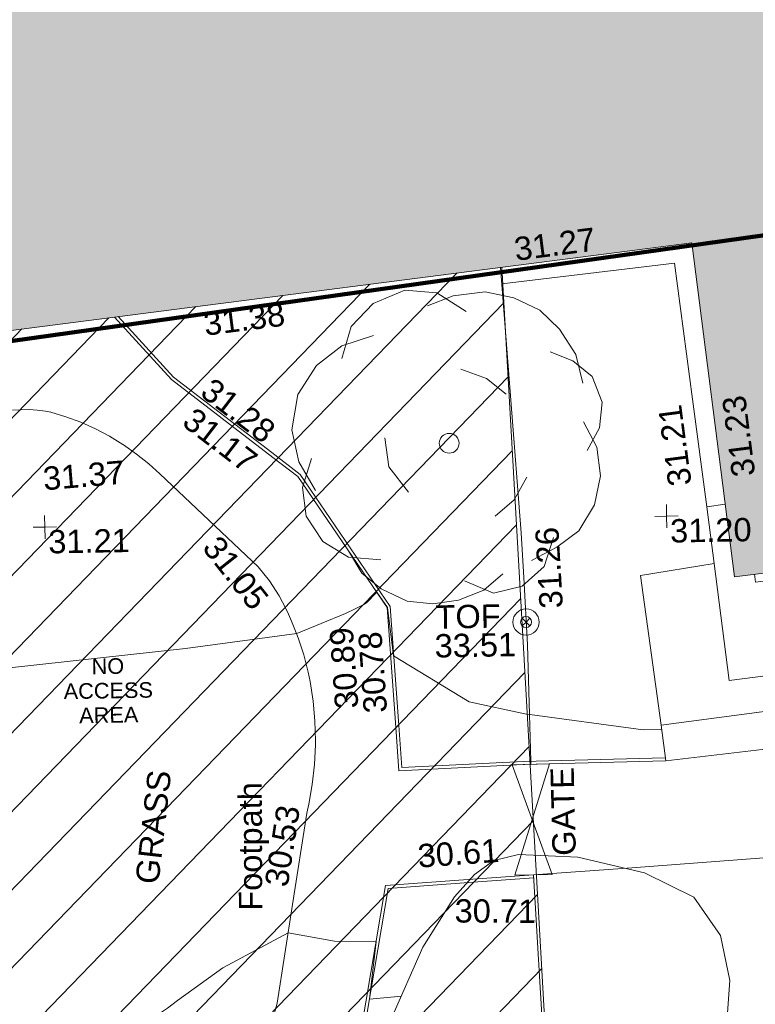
# Model space of a CAD drawing. Header units: millimetres. Extents: x -287732 to 520720, y -88450 to 287754.
# Tile 327 of 383: x 245598 to 257428, y 111216 to 127044. Entities that reach past the tile are written whole.
import ezdxf

# ---------------------------------------------------------------- set-up
doc = ezdxf.new("R2010")
doc.units = ezdxf.units.MM
doc.linetypes.add('IMPORT-HIDDEN2 _3_', pattern=[4762.5, 3175, -1587.5])
doc.linetypes.add('IMPORT-UG_ELEC_STREET LIGHTING_QLB2 _2_', pattern=[2700, 1500, -300.0000000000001, 0, -250, 150, -300.0000000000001, 0, -200])
for name, color, linetype, lineweight, true_color in [('00__TOPO__TOP_OF_FENCE_SYMBOL', 7, 'Continuous', 9, 0x666666), ('00_TOPO_TREE', 7, 'Continuous', 9, 0x666666), ('00_UAV_BUILDING_OUTLINE', 5, 'Continuous', 9, 0x0000ff), ('00_UAV_CONCRETE', 9, 'Continuous', 9, 0x808080), ('00_UAV_FENCE', 7, 'Continuous', 9, 0x264c2f), ('00_UAV_FOOTPATH', 7, 'Continuous', 9, 0xa50000), ('00_UAV_GATE', 7, 'Continuous', 9, 0xa50000), ('00_UAV_KERB_BOTTOM', 1, 'Continuous', 9, 0xff0000), ('00_UAV_KERB_TOP', 7, 'Continuous', 9, 0xa500a5), ('00_UAV_LEVEL_SPOT', 7, 'Continuous', 9, 0x666666), ('00_UAV_STEPS', 7, 'Continuous', 9, 0x666666), ('00_UAV_TOP_OF_FENCE', 6, 'Continuous', 9, 0xff00ff), ('00_UAV_TREE_LINE', 7, 'Continuous', 9, 0x52a552), ('01_DTM_CONTOUR_MNR', 7, 'Continuous', 9, 0xa5a552), ('12333-PUM-2D-U-0001-C01 - Rev2_REVIT IMPORT_dwg', 7, 'Continuous', 9, 0x767676), ('A_RHA_Line', 7, 'Continuous', 9, 0x00a600), ('PUM-CHAMBER EXTENTS', 6, 'IMPORT-HIDDEN2 _3_', 9, 0xff00ff), ('PUM-UNABLE TO SURVEY', 190, 'Continuous', 9, 0x7f00ff)]:
    doc.layers.add(name, color=color, linetype=linetype, lineweight=lineweight, true_color=true_color)
doc.layers.add('00_UAV_SURVEY_TEXT', color=7, linetype='Continuous', lineweight=9)
doc.layers.add('A_RHA_Detail', color=7, linetype='Continuous', lineweight=9)
doc.styles.add('Arial_1', font='arial.ttf', dxfattribs={"height": 250})
doc.styles.add('Swis721 Lt BT_2', font='swissl.ttf', dxfattribs={"height": 375})

# ---------------------------------------------------------------- blocks, each defined once
blk = doc.blocks.new('12333-PUM-2D-U-0001-C01 - Rev2_REVIT IMPORT_dwg_CONIFEROUS_TREE-2077251-Site Location Plan Proposed')
at = {"layer": '00_TOPO_TREE', "color": 254, "true_color": 0xcccccc, "flags": 128}
for points in [[(-1889.403682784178, 1545.875740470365), (-1717.639711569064, 2118.422311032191), (-1316.857112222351, 2519.204910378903), (-744.3105416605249, 2748.223538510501), (-171.763971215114, 2690.968881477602), (343.5279423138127, 2347.440939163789)], [(-343.5279423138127, 2461.950253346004), (114.5093140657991, 2633.714224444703), (687.0558846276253, 2690.968881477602), (1202.347798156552, 2576.459567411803), (1660.385054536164, 2347.440939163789), (2003.912996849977, 2003.912996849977), (2290.18628213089, 1545.875740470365), (2404.695596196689, 1030.583826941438)], [(-2404.695596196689, -801.5651986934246), (-2690.968881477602, -286.2732852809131), (-2805.478195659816, 286.2732852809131), (-2690.968881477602, 916.0745128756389), (-2347.440939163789, 1431.36642628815), (-1889.403682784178, 1774.894368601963), (-1316.857112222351, 1946.658339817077)], [(1832.149025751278, 1603.130397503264), (2232.93162509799, 1431.36642628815), (2576.459567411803, 1145.093141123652), (2748.223538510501, 687.0558846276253), (2690.968881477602, 229.0186282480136), (2461.950253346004, -171.763971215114)], [(229.0186282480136, 1316.857112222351), (687.0558846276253, 1145.093141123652), (1030.583826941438, 858.8198558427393)], [(2404.695596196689, 343.5279423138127), (2633.714224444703, -114.5093140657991), (2690.968881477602, -629.8012275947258), (2576.459567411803, -1145.093141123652), (2290.18628213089, -1603.130397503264), (1889.403682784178, -1889.403682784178), (1431.36642628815, -2118.422311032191)], [(-744.3105416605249, -858.8198558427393), (-1087.838483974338, -400.7825993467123), (-1145.093141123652, 114.5093140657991)], [(-1259.602455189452, -2061.167653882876), (-1832.149025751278, -2003.912996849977), (-2290.18628213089, -1717.639711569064), (-2576.459567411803, -1259.602455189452), (-2633.714224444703, -744.3105416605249), (-2461.950253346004, -229.0186282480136)], [(1374.111769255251, -629.8012275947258), (1145.093141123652, -1030.583826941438), (801.5651986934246, -1316.857112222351)], [(1832.149025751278, -1717.639711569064), (1660.385054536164, -2232.93162509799), (1259.602455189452, -2576.459567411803), (744.3105416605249, -2690.968881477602), (229.0186282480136, -2461.950253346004)], [(916.0745128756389, -2347.440939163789), (572.5465705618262, -2633.714224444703), (114.5093140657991, -2805.478195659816), (-343.5279423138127, -2862.732852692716), (-801.5651986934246, -2805.478195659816), (-1259.602455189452, -2576.459567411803), (-1603.130397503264, -2290.18628213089), (-1832.149025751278, -1889.403682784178)]]:
    blk.add_lwpolyline(points, dxfattribs=at)
at = {"layer": '00_TOPO_TREE', "color": 254, "true_color": 0xcccccc}
blk.add_circle((0, 0), 176.6246020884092, dxfattribs=at)
blk = doc.blocks.new('12333-PUM-2D-U-0001-C01 - Rev2_REVIT IMPORT_dwg__U95-2077625-Site Location Plan Proposed')
at = {"layer": '00_UAV_GATE', "color": 9, "true_color": 0xe1aaaa, "flags": 128}
blk.add_lwpolyline([(-299.995174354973, -1.701576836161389), (299.995174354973, 1.701576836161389), (-289.9155040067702, -1778.789980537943), (310.0748447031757, -1775.386826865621)], close=True, dxfattribs=at)
blk = doc.blocks.new('12333-PUM-2D-U-0001-C01 - Rev2_REVIT IMPORT_dwg_MSL_Node_LineworkTOF-2077248-Site Location Plan Proposed')
at = {"layer": '00__TOPO__TOP_OF_FENCE_SYMBOL', "color": 254, "true_color": 0xcccccc, "flags": 128}
for points in [[(165.3591892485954, 165.3591892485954), (0, 0), (-165.3591892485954, 165.3591892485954)], [(165.3591892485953, -165.3591892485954), (0, 0), (-165.3591892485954, -165.3591892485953)]]:
    blk.add_lwpolyline(points, dxfattribs=at)
at = {"layer": '00__TOPO__TOP_OF_FENCE_SYMBOL', "color": 254, "true_color": 0xcccccc}
for radius in [562.5594001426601, 233.853208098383]:
    blk.add_circle((0, 0), radius, dxfattribs=at)
blk = doc.blocks.new('12333-PUM-2D-U-0001-C01 - Rev2_REVIT IMPORT_dwg_UAV-2077255-Site Location Plan Proposed')
at = {"layer": '00_UAV_LEVEL_SPOT', "color": 254, "true_color": 0xcccccc, "flags": 128}
for points in [[(500.0000000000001, 0), (0, 0), (0, 500.0000000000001)], [(0, -500.0000000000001), (0, 0), (-500.0000000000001, 0)]]:
    blk.add_lwpolyline(points, dxfattribs=at)
blk = doc.blocks.new('12333-PUM-2D-U-0001-C01 - Rev2_REVIT IMPORT_dwg_MGS62954_T2_Galway_ITM_3d_Rev1-2077680-Site Location Plan Proposed')
at = {"layer": '00_UAV_CONCRETE', "color": 254, "true_color": 0xcccccc, "flags": 128}
for points in [[(534157415.8479604, 725673783.1663659), (534160200.083, 725674062.051), (534160449.3037915, 725671874.8791027), (534160646.867054, 725670141.055797)], [(534159853.8670542, 725666641.0557969), (534159561.8670541, 725669052.0557969), (534160748.9270196, 725669227.4071605)]]:
    blk.add_lwpolyline(points, dxfattribs=at)
at = {"layer": '00_UAV_FENCE', "color": 254, "true_color": 0xcccccc, "flags": 128}
for points in [[(534157400.1429614, 725674043.4536282), (534157657.8670541, 725669772.055797), (534157686.2632939, 725669052.1511264), (534157728.8670541, 725667972.055797), (534157750.5534965, 725666100.0306814), (534157749.7814379, 725666050.0231308)], [(534157759.8611084, 725664272.934727), (534157837.3240142, 725662459.3871171), (534157946.5164652, 725659921.2768465), (534157973.6329665, 725659290.9707307), (534158085.0357877, 725656701.4817863), (534158188.5100127, 725654296.2881024), (534158215.0078257, 725653680.363001), (534158346.0710186, 725650633.8810055), (534158403.3944736, 725649301.4331304), (534158511.8670542, 725646780.0557969), (534156052.1760992, 725646494.657027), (534155345.8793491, 725646412.7051773), (534152416.8793491, 725646067.7051773), (534151088.0616478, 725645914.1764388), (534149906.8793491, 725645777.7051772), (534148069.879349, 725645636.7051773)]]:
    blk.add_lwpolyline(points, dxfattribs=at)
at = {"layer": '00_UAV_FOOTPATH', "color": 254, "true_color": 0xcccccc, "flags": 128}
for points in [[(534157759.8611084, 725664272.934727), (534159343.8670542, 725664360.055797), (534161467.8670542, 725664483.055797)], [(534153520.2709538, 725662012.3232857), (534153603.083, 725662282.051), (534153877.4091105, 725663862.9553657), (534154131.2533006, 725665325.8251891), (534154166.8172636, 725665473.0404694), (534154227.549656, 725665787.5271033), (534154268.4154278, 725666105.2065883), (534154289.2533003, 725666424.8251883), (534154290.9632901, 725666486.7331073), (534154287.8004212, 725666807.014644), (534154264.5331496, 725667126.46558), (534154221.2533002, 725667443.8251883), (534154193.1049187, 725667594.917931), (534154126.8309794, 725667874.9631994), (534154043.1036289, 725668150.2944875), (534153942.2533002, 725668419.8251883), (534153877.2931058, 725668570.3731575), (534153801.7963645, 725668724.0380265), (534153750.3930087, 725668828.6636002), (534153599.0705506, 725669072.2059903), (534153417.0830001, 725669300.051), (534151866.083, 725670820.0510001), (534151691.6785014, 725670984.0520015), (534151495.3146588, 725671147.3775374), (534151289.0830001, 725671298.0510002), (534151279.19115, 725671304.7905777), (534151063.501915, 725671441.5829141), (534150839.6490316, 725671564.5620832), (534150608.5159451, 725671673.242742), (534150371.0148316, 725671767.1959776), (534150128.0830001, 725671846.051), (534150045.6846762, 725671861.9682667), (534150043.0132879, 725671862.484311), (534149911.8474941, 725671880.8156935), (534149779.7894892, 725671890.8749349), (534149647.3604454, 725671892.6223358), (534149515.0830001, 725671886.0510001)]]:
    blk.add_lwpolyline(points, dxfattribs=at)
at = {"layer": '00_UAV_KERB_BOTTOM', "color": 254, "true_color": 0xcccccc, "flags": 128}
for points in [[(534159917.2874992, 725666066.9436991), (534157625.8670542, 725666049.055797), (534155623.8670542, 725665983.0557971), (534155586.0701145, 725666683.8960553), (534155482.0830001, 725668612.051), (534154084.0829999, 725670740.051), (534153687.3602412, 725671055.5315795), (534152077.083, 725672336.051), (534151177.3465902, 725673354.3573244)], [(534154940.0830001, 725661800.051), (534155377.0830001, 725664144.051), (534156708.4441749, 725664216.063912), (534157759.8611084, 725664272.934727)]]:
    blk.add_lwpolyline(points, dxfattribs=at)
at = {"layer": '00_UAV_KERB_TOP', "color": 254, "true_color": 0xcccccc, "flags": 128}
for points in [[(534159911.7687397, 725666116.9021406), (534157624.8480089, 725666099.0493653), (534155671.3586972, 725666034.6486188), (534155630.6609315, 725666788.1915523), (534155531.2835115, 725668628.2226095), (534154121.4734288, 725670774.1996166), (534153672.0827877, 725671131.562578), (534152111.6428356, 725672372.4505516), (534151238.1212764, 725673361.0873551)], [(534154989.6824776, 725661793.2816348), (534155418.6301792, 725664094.0903589), (534156789.0638617, 725664169.4648539), (534157761.9949966, 725664222.9765227)]]:
    blk.add_lwpolyline(points, dxfattribs=at)
at = {"layer": '00_UAV_STEPS', "color": 254, "true_color": 0xcccccc, "flags": 128}
blk.add_lwpolyline([(534161395.5404885, 725669042.1400198), (534161409.9056042, 725668913.5424026), (534162091.0773007, 725668989.6333166), (534162259.2427015, 725667484.2037549), (534160959.8670542, 725667339.055797), (534160748.9270197, 725669227.4071606), (534160646.8670542, 725670141.055797), (534160944.9917784, 725670174.3580947)], dxfattribs=at)
blk.add_lwpolyline([(534159853.8670542, 725666641.0557969), (534161635.8670541, 725666847.055797), (534161574.664046, 725667376.4915265), (534162071.3303019, 725667433.9063687), (534162202.7233279, 725666297.2929107), (534159917.2874992, 725666066.943699)], close=True, dxfattribs=at)
at = {"layer": '00_UAV_TREE_LINE', "color": 254, "true_color": 0xcccccc, "flags": 128}
blk.add_lwpolyline([(534155419.6741787, 725661969.493274), (534155961.6741786, 725663142.4932739), (534156483.6741787, 725663939.4932739), (534156810.6741786, 725664293.4932739), (534157126.6741787, 725664511.4932739), (534157523.6741787, 725664603.493274), (534158477.1989361, 725664544.7525), (534159547.198936, 725664272.7525), (534160332.198936, 725663867.7525), (534160749.198936, 725663243.7525), (534160886.198936, 725662521.7525002), (534160797.198936, 725661550.7525002)], dxfattribs=at)
at = {"layer": '01_DTM_CONTOUR_MNR', "color": 254, "true_color": 0xcccccc, "flags": 128}
for points in [[(534159861.7166452, 725666569.9975564), (534159562.6738864, 725666570.4232731), (534157664.8916364, 725666863.1578174), (534156773.0812586, 725667068.824098), (534155570.0000001, 725667830.0000001), (534155485, 725668612.0000001), (534155367.1296297, 725668789.264706), (534155320.0000001, 725668860), (534155151.9586477, 725668690.2654374), (534155094.943383, 725668658.9667375), (534154965.7526883, 725668597.1438172), (534154809.9020809, 725668527.3255817), (534154020.0000001, 725668220.0000001), (534152229.5774648, 725668009.0977113), (534148897.432928, 725667699.7616888)], [(534155600.3704773, 725662360.5574038), (534155090, 725662320.0000002), (534155155.4436451, 725662827.8457236), (534155210.0000001, 725663240), (534154540.1104198, 725663262.3625735), (534153800.0000001, 725663410.0000001), (534152736.0149263, 725662863.2580627), (534151997.5686257, 725662350.76984), (534151835.6200876, 725662233.493775), (534151692.9180681, 725662135.6343424), (534151587.490874, 725662047.117034), (534151513.2911025, 725661964.6505197), (534151437.4084757, 725661897.3853643), (534151373.3977595, 725661862.9767495), (534150485.9642027, 725661496.5906581), (534150222.3179615, 725661515.663021), (534150099.362927, 725661558.7437536), (534149822.1170736, 725661622.5022157), (534149594.0496541, 725661658.2295483), (534147286.4025748, 725661957.1733944), (534146988.3186712, 725662112.4521062), (534146240.2718863, 725662979.6847942)]]:
    blk.add_lwpolyline(points, dxfattribs=at)
for name, p, xscale, yscale, zscale in [('12333-PUM-2D-U-0001-C01 - Rev2_REVIT IMPORT_dwg_CONIFEROUS_TREE-2077251-Site Location Plan Proposed', (534156524.867, 725671233.056), 0.9, 0.9, 0.9), ('12333-PUM-2D-U-0001-C01 - Rev2_REVIT IMPORT_dwg_UAV-2077255-Site Location Plan Proposed', (534150000, 725670000.0000001), 0.375, 0.375, 0.375), ('12333-PUM-2D-U-0001-C01 - Rev2_REVIT IMPORT_dwg_UAV-2077255-Site Location Plan Proposed', (534160000, 725670000.0000001), 0.375, 0.375, 0.375), ('12333-PUM-2D-U-0001-C01 - Rev2_REVIT IMPORT_dwg_MSL_Node_LineworkTOF-2077248-Site Location Plan Proposed', (534157710.8367034, 725668338.0061734), 0.375, 0.375, 0.375)]:
    blk.add_blockref(name, p, dxfattribs=dict(xscale=xscale, yscale=yscale, zscale=zscale))
blk.add_blockref('12333-PUM-2D-U-0001-C01 - Rev2_REVIT IMPORT_dwg__U95-2077625-Site Location Plan Proposed', (534157749.7814379, 725666050.0231308))
at = {"layer": '00_UAV_BUILDING_OUTLINE', "color": 251, "true_color": 0x666666, "char_height": 375, "width": 1495.902363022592, "attachment_point": 1, "line_spacing_factor": 1.005061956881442, "style": 'Swis721 Lt BT_2'}
for s, insert, rotation in [('31.27', (534157606.0815666, 725674518.3310764), 6.31904004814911), ('31.38', (534152591.4306234, 725673401.3890475), 6.3190400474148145), ('31.23', (534161066.1183813, 725670593.2793146), 96.27258523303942)]:
    blk.add_mtext(s, dxfattribs=dict(at, insert=insert, rotation=rotation))
at = {"layer": '00_UAV_CONCRETE', "color": 251, "true_color": 0x666666, "insert": (534160040.0136989, 725670459.9923438), "char_height": 375, "width": 1495.902363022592, "attachment_point": 1, "rotation": 96.50062144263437, "line_spacing_factor": 1.005061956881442, "style": 'Swis721 Lt BT_2'}
blk.add_mtext('31.21', dxfattribs=at)
at = {"layer": '00_UAV_FENCE', "color": 251, "true_color": 0x666666, "insert": (534157933.1439409, 725668540.3422037), "char_height": 375, "width": 1495.902363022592, "attachment_point": 1, "rotation": 92.25882920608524, "line_spacing_factor": 1.005061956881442, "style": 'Swis721 Lt BT_2'}
blk.add_mtext('31.26', dxfattribs=at)
at = {"layer": '00_UAV_FOOTPATH', "color": 251, "true_color": 0x666666, "char_height": 375, "attachment_point": 1, "line_spacing_factor": 1.005061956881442, "style": 'Swis721 Lt BT_2'}
for s, insert, width, rotation in [('31.37', (534149972.0087712, 725670963.6434283), 1495.902363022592, 3.7930155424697), ('31.05', (534152809.6217456, 725669845.4808232), 1495.902363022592, 307.32964415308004), ('Footpath', (534153012.3821871, 725663777.1900961), 2436.183848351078, 89.19808127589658), ('30.53', (534153432.213601, 725664193.9437689), 1495.902363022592, 80.15578625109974)]:
    blk.add_mtext(s, dxfattribs=dict(at, insert=insert, width=width, rotation=rotation))
at = {"layer": '00_UAV_GATE', "color": 251, "true_color": 0x666666, "insert": (534158071.724924, 725664567.913759), "char_height": 375, "width": 1567.13580888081, "attachment_point": 1, "rotation": 90.4294329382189, "line_spacing_factor": 1.005061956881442, "style": 'Swis721 Lt BT_2'}
blk.add_mtext('GATE', dxfattribs=at)
at = {"layer": '00_UAV_KERB_BOTTOM', "color": 251, "true_color": 0x666666, "char_height": 375, "width": 1495.902363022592, "attachment_point": 1, "line_spacing_factor": 1.005061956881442, "style": 'Swis721 Lt BT_2'}
for s, insert, rotation in [('31.17', (534152447.7374515, 725671902.1719989), 321.50769217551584), ('30.78', (534155078.0959793, 725666906.8638614), 93.08702185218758), ('30.61', (534155892.7800624, 725664794.3161868), 3.096093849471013)]:
    blk.add_mtext(s, dxfattribs=dict(at, insert=insert, rotation=rotation))
at = {"layer": '00_UAV_KERB_TOP', "color": 251, "true_color": 0x666666, "char_height": 375, "width": 1495.902363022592, "attachment_point": 1, "line_spacing_factor": 1.005061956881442, "style": 'Swis721 Lt BT_2'}
for s, insert, rotation in [('31.28', (534152747.8247815, 725672373.1440321), 321.50769217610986), ('30.89', (534154618.0018972, 725666983.8636504), 93.09145878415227), ('30.71', (534156485.5285163, 725663903.455796), 358.6761445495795)]:
    blk.add_mtext(s, dxfattribs=dict(at, insert=insert, rotation=rotation))
at = {"layer": '00_UAV_LEVEL_SPOT', "char_height": 375, "width": 1495.902363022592, "attachment_point": 1, "line_spacing_factor": 1.005061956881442, "style": 'Swis721 Lt BT_2'}
for s, insert in [('31.21', (534150051.8765643, 725669949.1441548)), ('31.20', (534160051.8765643, 725669949.1441548))]:
    blk.add_mtext(s, dxfattribs=dict(at, insert=insert))
at = {"layer": '00_UAV_SURVEY_TEXT', "color": 251, "true_color": 0x666666, "insert": (534151354.1085794, 725664263.0341482), "char_height": 375, "width": 2018.280965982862, "attachment_point": 1, "rotation": 82.51214758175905, "line_spacing_factor": 1.005061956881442, "style": 'Swis721 Lt BT_2'}
blk.add_mtext('GRASS', dxfattribs=at)
at = {"layer": '00_UAV_TOP_OF_FENCE', "color": 251, "true_color": 0x666666, "char_height": 375, "attachment_point": 1, "line_spacing_factor": 1.005061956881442, "style": 'Swis721 Lt BT_2'}
for s, insert, width in [('TOF', (534156256.273162, 725668630.9633585), 1163.479615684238), ('33.51', (534156233.8495203, 725668167.5866536), 1495.902363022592)]:
    blk.add_mtext(s, dxfattribs=dict(at, insert=insert, width=width))
blk = doc.blocks.new('12333-PUM-2D-U-0001-C01 - Rev2_REVIT IMPORT_dwg-1620468-Site Location Plan Proposed')
at = {"layer": 'PUM-CHAMBER EXTENTS', "true_color": 0xfff4d4}
h = blk.add_hatch(dxfattribs=at)
h.set_pattern_fill('FP_14', style=0, pattern_type=2)
h.set_pattern_definition([(45, (-533641079.65, -725615854.3560001), (-618.7184335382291, 618.7184335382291), [])])
h.paths.add_polyline_path([(486377.3501529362, 27208.64382130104), (517415.3501528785, 30952.6438213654), (516341.8313309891, 58191.46038823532), (502815.940048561, 56693.63832639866), (503487.5551271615, 50628.70393428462), (496266.2910908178, 49829.0399146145), (495594.5673347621, 55894.95570471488), (481449.064816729, 54328.51950435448), (484521.5190358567, 37421.10226281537)])
at = {"layer": 'PUM-UNABLE TO SURVEY', "color": 7, "true_color": 0xfff4d4, "flags": 128}
blk.add_lwpolyline([(481449.064816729, 54328.51950435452), (486377.3501529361, 27208.64382130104), (517415.3501528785, 30952.64382136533), (516341.8313309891, 58191.46038823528)], dxfattribs=at)
blk.add_blockref('12333-PUM-2D-U-0001-C01 - Rev2_REVIT IMPORT_dwg_MGS62954_T2_Galway_ITM_3d_Rev1-2077680-Site Location Plan Proposed', (-533641079.6498471, -725615854.3561786))
at = {"layer": 'PUM-UNABLE TO SURVEY', "color": 41, "true_color": 0xffdf7f, "insert": (509894.7876528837, 52016.51243791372), "char_height": 250, "width": 1714.021757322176, "attachment_point": 2, "line_spacing_factor": 0.9417779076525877, "style": 'Arial_1'}
blk.add_mtext('NO\\PACCESS\\PAREA', dxfattribs=at)

msp = doc.modelspace()

# ---------------------------------------------------------------- hatches: boundary and pattern name
at = {"layer": 'A_RHA_Detail', "true_color": 0xc0c0c0}
h = msp.add_hatch(color=9, dxfattribs=at)
h.paths.add_polyline_path([(-80880.60083809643, -68502.79057078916), (-80400.865924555, -68483.41509113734), (-80400.865924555, -62984.64684185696), (-24474.85765177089, -63009.32043784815), (-24456.14471271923, -50840.30023858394), (-36622.55041039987, -50831.65104353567), (-36622.55041039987, -44228.57792613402), (-50959.0526582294, -44218.38599194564), (-50959.0526582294, -42573.78171514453), (-54563.9325804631, -42571.21897729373), (-54565.69773352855, -45054.17447474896), (-92408.82109321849, -45027.27149621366), (-92411.78875845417, -49201.74309222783), (-100061.9988811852, -49201.74309222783), (-100052.2214449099, -64852.82557838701), (-86120.90825229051, -64852.82557838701), (-86092.1662649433, -62957.90041523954), (-84861.10047608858, -62957.90041523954), (-84854.79052929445, -68240.109737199), (-80870.60226892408, -68240.10973722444)])
h.paths.add_polyline_path([(-137238.9269902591, -68461.9384092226), (-132719.7426408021, -68433.0633692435), (-132847.0731201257, -62850.04282283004), (-130454.6837966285, -62916.63108078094), (-130498.2830220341, -61355.85393642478), (-117581.136331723, -61423.42893438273), (-117492.3908565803, -49183.91309190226), (-125136.5200282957, -49178.47881952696), (-125133.572703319, -45032.61887136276), (-163007.1824077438, -45005.6942194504), (-163007.1824076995, -44090.2963411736), (-163123.8521269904, -44090.21339942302), (-163122.6389897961, -42383.75184302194), (-166563.8543419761, -42383.75184298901), (-166565.034908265, -44044.39824208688), (-193158.4656786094, -44025.49275805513), (-193195.152889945, -62863.65652504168), (-137269.7106414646, -62916.63108078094), (-137254.3708868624, -65679.90523788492)])
h.paths.add_polyline_path([(120310.9497607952, -32334.28230164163), (120312.4652266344, -31610.73011961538), (133451.2244789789, -31638.24899384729), (133469.2230092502, -19717.98315780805), (121295.7536929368, -19692.48606430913), (121319.8434528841, -8190.941560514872), (112277.0825930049, -8172.001674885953), (112263.1770823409, -14811.1234547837), (78285.85310969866, -14739.95861438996), (78292.82277619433, -8167.077575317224), (75241.99098605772, -8160.673431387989), (69355.76844233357, -8152.931592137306), (69353.6659720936, -9156.74635762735), (68372.60878945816, -9154.691552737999), (68372.60878945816, -13705.52853215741), (69333.7233474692, -13707.54156770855), (69325.07112547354, -16249.53369228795), (66623.4489111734, -16249.53369228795), (66619.79243935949, -17995.29925530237), (65989.07757494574, -17995.2992552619), (65985.44262772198, -19730.78799483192), (57152.23993377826, -19712.28702421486), (57127.42535098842, -31559.89463417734), (70277.87165424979, -31587.43801817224), (70277.87165431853, -32271.7414715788), (78263.96947909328, -32285.12944888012), (78266.62661740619, -31019.79372153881), (112335.8856506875, -31091.15111860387), (112335.8856506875, -32317.57330553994), (119781.4233959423, -32333.17321913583)])
h.paths.add_polyline_path([(7503.717409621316, -1791.439263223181), (15482.43097392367, -674.0213231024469), (15484.0826588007, 148.1327206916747), (56188.28042539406, 205.5276654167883), (56155.84326007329, 14338.3166313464), (18016.62665935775, 14236.48149539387), (17967.9025208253, 34313.18372071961), (21727.10644863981, 34324.0692624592), (21708.90974962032, 40608.10218321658), (18009.66447159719, 40608.10218321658), (17995.54603706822, 45483.75063442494), (9770.084204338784, 45420.6329473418), (3966.213879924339, 45446.76585222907), (3984.771235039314, 14176.56786832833), (1023.062455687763, 14176.56786837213), (-276.5134647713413, 14190.52623461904), (-231.6790044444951, 5968.135265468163), (-226.4491536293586, 193.7444677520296), (553.0869992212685, 183.4716499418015), (7477.609307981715, 143.2867586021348), (7488.638446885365, -674.0213231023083)])
h.paths.add_polyline_path([(77755.59663317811, 53.47451145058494), (77729.51881611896, 1699.844979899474), (94464.47132486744, 1659.976083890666), (94606.37913471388, 17991.390236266), (88810.4190114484, 18015.03260816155), (88799.89418497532, 14436.74271609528), (69413.88950349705, 14457.8773889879), (69377.35724448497, 99.62816357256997), (75241.99098605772, 67.32134432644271)])
h.paths.add_polyline_path([(61252.12079701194, 46453.95617366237), (105774.7348988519, 46472.68783506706), (105768.2642198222, 61852.61234306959), (92285.13876309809, 61852.61234306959), (92308.59670399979, 65784.30757140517), (96107.4668000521, 65767.60445243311), (96059.68081117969, 75209.20847378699), (101084.8427276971, 75071.88872764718), (104988.0046543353, 74765.36560406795), (108403.6894220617, 74363.8408943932), (112009.2703903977, 73787.25420861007), (115645.3524815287, 73049.69667206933), (116890.8108051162, 72761.69136252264), (120208.9929833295, 71893.18353872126), (120865.241739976, 71703.68484519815), (124135.6329506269, 70669.67317906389), (127435.6253142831, 69480.50055823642), (127820.4368670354, 69394.93141813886), (128274.3081769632, 69331.69585753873), (128731.8791144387, 69306.66104516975), (129189.9401488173, 69320.00258290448), (129645.2782985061, 69371.62688826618), (130094.6997111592, 69461.17185603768), (130535.0520071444, 69588.00939074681), (130963.246434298, 69751.24981927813), (131376.2795165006, 69949.74812590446), (131771.2541232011, 70182.11198903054), (132162.5575600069, 70460.5404660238), (132496.0921583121, 70741.69081113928), (132820.871367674, 71064.98072578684), (133117.4593294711, 71414.31364272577), (133383.77568926, 71787.23923950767), (133616.5473239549, 72178.5372844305), (133817.1647262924, 72590.54524898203), (133982.6025969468, 73017.89547513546), (134111.7005086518, 73457.59040801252), (134203.5529320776, 73906.54590458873), (134257.5155883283, 74361.61286216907), (134272.5462649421, 74819.5993153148), (134250.5259875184, 75277.29281745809), (134189.6227572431, 75731.48297747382), (134090.9274700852, 76178.98397757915), (133955.1324028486, 76616.65691993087), (133783.1900598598, 77041.43184345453), (133576.3064937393, 77450.32925647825), (133335.932843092, 77840.48103920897), (133063.7551572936, 78209.15055532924), (132761.6825665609, 78553.75185442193), (132431.8338935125, 78871.8678050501), (132076.5227905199, 79161.26705197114), (131698.2415080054, 79419.91966861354), (131299.6434187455, 79646.01139197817), (131093.5942456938, 79746.34209763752), (132146.0467355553, 83110.22226145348), (122787.7632953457, 86282.54285518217), (121604.3555412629, 82800.3591886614), (117095.9864227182, 83870.84033785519), (116841.9598400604, 83526.35449572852), (116120.5435466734, 91221.93611972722), (110237.7341284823, 91274.27491021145), (110194.3680786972, 90435.39030214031), (104988.0046543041, 90486.49901390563), (104973.2761846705, 94309.82427956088), (103746.1314668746, 94309.8242795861), (103839.9937121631, 122852.1474271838), (96365.09202306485, 122931.9599470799), (96350.3400238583, 123952.4168585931), (104555.5505249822, 123902.1925226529), (104607.3234458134, 120248.5396156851), (125502.5015002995, 120134.1933400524), (125662.0200253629, 137657.3796882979), (114479.5865733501, 137699.2256881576), (114382.306264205, 129149.9458158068), (104644.159003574, 129187.9975073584), (104577.9931702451, 126217.3903144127), (101184.4926406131, 126159.1566967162), (101264.6166812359, 135959.2655565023), (89967.23178808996, 135988.8856164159), (89927.63362986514, 125823.6463181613), (93630.53562302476, 125840.7948842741), (93580.65688892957, 122931.9599470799), (88697.38835376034, 122904.7310126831), (88679.3898954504, 95739.09143775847), (86378.25848996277, 95739.09143775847), (86378.18187189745, 96178.1008337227), (83279.50743284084, 96200.92083327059), (83273.62493422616, 95735.74732133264), (70169.67509619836, 95733.22421950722), (70166.26842742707, 96272.07409347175), (66674.99731294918, 96257.14073655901), (66654.74538556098, 95755.71092136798), (65784.77231079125, 95755.71092136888), (65887.65094984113, 117470.630565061), (53473.3427162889, 117487.9046429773), (53434.44066309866, 98570.46349063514), (40649.41626916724, 98570.46349063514), (40610.16711559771, 94406.01479078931), (38853.82372868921, 94410.36303440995), (38848.65589191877, 89463.65332729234), (40612.46601912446, 89518.45976927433), (40665.38257362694, 86257.73741128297), (38372.19584460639, 86305.72309285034), (38369.79374539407, 76901.0507917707), (50937.9512507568, 76944.40198294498), (50922.88567286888, 74598.78180889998), (56484.9061132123, 74588.85093771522), (56484.9061132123, 75194.85181995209), (92465.4037153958, 75233.0258166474), (92645.92783662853, 71766.64845094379), (89810.55521366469, 69362.83965827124), (85313.16173974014, 69360.94750420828), (85313.16173974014, 66907.4050808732), (75210.14498263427, 66903.15451589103), (75210.14498263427, 63815.70944550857), (70819.40014309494, 63815.70999200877), (70819.21601505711, 64253.35708059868), (69456.83415683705, 64253.35708059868), (69455.7195737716, 66901.99623166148), (61303.32856759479, 66898.5668068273), (61304.56054988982, 63970.32021231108), (70500.41048208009, 63970.32021219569), (70500.4088543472, 61852.59006207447), (61245.6438848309, 61848.69637488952), (61252.03558504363, 46656.49344428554)])
h.paths.add_polyline_path([(-17153.16561239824, 48569.32684293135), (-17153.16561224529, 60770.38083685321), (-29362.88357759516, 60774.70428694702), (-29362.88357759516, 67399.20394580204), (-43507.24466814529, 67405.01911303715), (-43488.5313307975, 69093.07334175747), (-45766.41866231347, 69109.32868388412), (-45794.3462003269, 67405.01911303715), (-47272.11273194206, 67404.2124544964), (-47272.44887633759, 66454.91798908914), (-86004.56386332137, 66468.63299519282), (-86006.66970787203, 60521.58362721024), (-92662.87722510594, 60521.58362721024), (-92665.2138765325, 50184.35611932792), (-79752.0168396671, 50179.78309939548), (-79752.016597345, 48591.4932381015), (-17157.7163123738, 48569.32845417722)])
h.paths.add_polyline_path([(-201056.4185878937, 48628.75479108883), (-138377.9751621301, 48634.64535779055), (-138377.9751621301, 50133.28201003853), (-125467.710581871, 50134.49626164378), (-125468.6909603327, 60566.1903686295), (-132186.8595614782, 60565.86652591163), (-132187.4203588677, 66533.0197876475), (-170643.3098734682, 66805.61809689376), (-170643.3098732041, 67738.78475848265), (-200340.0100486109, 67488.93693764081), (-200348.7171487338, 60827.78025104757), (-201057.5650552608, 60827.71357558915), (-201056.6510294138, 51102.04313372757)])
h.paths.add_polyline_path([(-240051.5126725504, 54769.19491160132), (-239444.490259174, 54811.10754483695), (-239186.5396223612, 54841.92927608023), (-238764.8191577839, 54940.98166103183), (-238382.4735933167, 55122.46891388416), (-237990.3402229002, 55354.87497234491), (-237269.2031023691, 55936.21515020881), (-237032.4836384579, 56225.56611516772), (-236793.0039602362, 56569.31473944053), (-236554.5880578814, 57004.26389721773), (-236432.7219585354, 57267.46508908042), (-236300.081527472, 57753.26238983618), (-236250.7285154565, 58017.17885684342), (-236235.6490609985, 58516.21786804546), (-236233.2538429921, 58987.85640053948), (-236213.7029795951, 59823.48083769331), (-236363.8287855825, 59820.86038205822), (-236634.0279869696, 60698.06075827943), (-236391.9547756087, 61432.19726339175), (-236225.4740089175, 61435.10319600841), (-236201.6036569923, 62637.68779596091), (-232563.5271750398, 62639.28734435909), (-232563.5271750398, 63049.03842404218), (-232732.1945866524, 63049.15302218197), (-232860.1521277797, 63457.95890274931), (-232731.606808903, 63914.24862697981), (-232560.8209656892, 63914.24862697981), (-232515.1276847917, 70598.00033009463), (-240628.6947849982, 70598.85496273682), (-240629.7923196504, 72350.98321577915), (-246412.6011212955, 72347.36085933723), (-246412.6011212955, 70616.45923936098), (-254449.5805725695, 70618.60952619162), (-254454.637144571, 70754.06491720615), (-254469.7140363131, 73191.66276250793), (-263883.2532625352, 73267.83063688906), (-263902.4181505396, 68260.74348553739), (-263714.8217520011, 68259.82096572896), (-263552.9672900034, 67819.65434396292), (-263719.0883117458, 67392.2068408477), (-263913.6298699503, 67392.20684284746), (-263956.7001913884, 58633.76423459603), (-260181.1963171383, 58611.22607638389), (-260192.3146983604, 56354.25111579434), (-257184.684388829, 56339.46086021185), (-257213.4419957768, 57092.93866021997), (-257338.5163846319, 57093.27331223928), (-257471.0109294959, 57531.74572308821), (-257338.5163845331, 58062.22513696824), (-257203.4956297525, 58064.06881289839), (-257173.5751889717, 58598.54056692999), (-256478.2273617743, 58575.27357994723), (-256478.2273617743, 58788.51859473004), (-256013.0091299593, 58911.92701534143), (-255397.0786664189, 58780.99767617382), (-255397.0786664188, 58595.982422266), (-243809.885361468, 58585.92793201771), (-243805.3570672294, 58352.04527760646), (-243740.939469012, 57884.52572680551), (-243619.0830608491, 57421.84877545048), (-243424.3877545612, 56943.65915412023), (-243247.1437899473, 56608.24157713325), (-243003.0710579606, 56249.99021479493), (-242732.2093200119, 55932.75703082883), (-242371.7230178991, 55603.12658811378), (-242141.255125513, 55424.88676767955), (-241804.9643037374, 55216.88439822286), (-241529.4640827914, 55077.02869055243), (-241100.6275144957, 54917.18295003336), (-240836.2134980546, 54840.82833176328), (-240453.4486195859, 54788.60784130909), (-240218.9578693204, 54777.28227442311)])
h.paths.add_polyline_path([(40276.69022552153, 59895.36417752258), (40328.62676029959, 69196.9439153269), (36588.99968785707, 69217.8245910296), (36619.46637569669, 74674.25962428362), (32264.36460078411, 74687.02318924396), (32233.48293867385, 69156.26826306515), (11916.69390495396, 69269.70959686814), (11966.66200111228, 78218.75165974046), (29087.509017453, 78123.15526808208), (29143.44567205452, 88141.1370047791), (15719.348796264, 88216.09212953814), (15732.60379610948, 90589.9978889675), (4594.294101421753, 90652.19003489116), (4525.129359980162, 78265.12250449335), (10096.76365553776, 78234.01258731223), (10077.43887221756, 74773.03821910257), (4547.641142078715, 74803.91453678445), (4465.579974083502, 60107.1600234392), (19125.89094760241, 60025.30234268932), (19139.86249374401, 62527.53804644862), (31738.59196305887, 62457.19146404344), (31724.55430858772, 59943.11609815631), (38369.79364225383, 59906.01157293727)])
h.paths.add_polyline_path([(-246083.0241259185, 72334.29150213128), (-246083.0594797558, 72334.30275087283), (-246208.2905500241, 72334.29150213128)])
h.paths.add_polyline_path([(-114575.3004830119, 112178.0758695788), (-114575.3246435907, 112178.0758695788), (-114707.2752166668, 115801.5811617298)])
h.paths.add_polyline_path([(-154699.9178765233, 101760.4080976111), (-114382.050333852, 101776.0542914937), (-114382.050333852, 106926.9360164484), (-113755.641395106, 106927.1792101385), (-113757.5507412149, 111847.2721531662), (-114431.6837526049, 111847.2721531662), (-114431.8097758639, 112178.0758695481), (-114575.3004830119, 112178.0758695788), (-114578.9984943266, 121707.2390833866), (-123056.9849702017, 121707.2390833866), (-123068.8201032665, 156452.7036899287), (-119381.2340625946, 156454.1348067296), (-119381.2340625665, 160165.8597952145), (-115501.031452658, 160167.3662801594), (-115503.3750945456, 166206.5793118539), (-132411.7987151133, 166599.6604729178), (-132411.8243278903, 166665.6603411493), (-135275.0124468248, 166664.5490317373), (-135275.0124468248, 166628.1883101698), (-135911.3205076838, 166628.1944502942), (-135911.3479256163, 166352.1604668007), (-152521.1633846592, 166345.7146753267), (-152518.3680955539, 159142.6836790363), (-150699.3133726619, 159117.9265656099), (-150758.5477087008, 122560.691203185), (-151059.2005266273, 122560.691203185), (-151061.0981347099, 121302.4374932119), (-154138.3148337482, 121372.6012653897), (-154138.3148337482, 121865.1834517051), (-154704.3888425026, 121867.2611370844), (-154688.5451973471, 119352.3937021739), (-154745.5933227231, 119352.3715636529), (-154745.5763474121, 118722.1532660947), (-160794.1544526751, 118748.7442832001), (-160794.1544526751, 119410.5425977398), (-163852.1622693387, 119422.408321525), (-163855.0715294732, 118762.2003111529), (-167568.6765459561, 118778.5256058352), (-166634.6619849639, 124395.1277019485), (-166930.050559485, 124500.0918161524), (-167568.6765459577, 124707.6250903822), (-168028.2173235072, 124841.3808647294), (-168630.5006276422, 124991.3056740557), (-169238.2056069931, 125117.4693074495), (-169850.3952285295, 125219.6772876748), (-170466.1255403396, 125297.7720169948), (-171089.11025998, 125351.8553033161), (-171704.4065937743, 125381.1774255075), (-172325.0479971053, 125386.3595015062), (-172782.2248668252, 125374.5832362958), (-173401.7764235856, 125337.4554476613), (-174109.844898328, 125263.4341236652), (-174634.1213722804, 125190.4100126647), (-175245.0145766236, 125080.719099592), (-176047.1958093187, 124895.7675260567), (-176665.4852587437, 124724.7228134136), (-177045.3001228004, 124609.1129151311), (-177631.5127792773, 124405.2077276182), (-176665.4852586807, 118818.5158794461), (-177558.9402083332, 118822.4435768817), (-177662.2853368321, 125263.4341236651), (-176365.3912351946, 126542.9270807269), (-159462.2970490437, 126319.910391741), (-157057.7396790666, 128609.0850976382), (-157060.6673204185, 136153.1661957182), (-158638.8016610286, 137740.2441626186), (-159352.3735831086, 137740.2441626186), (-161634.4140634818, 140201.1078539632), (-168727.9404945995, 140256.8191146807), (-171035.0401161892, 137942.8847305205), (-174184.1459014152, 137942.8847305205), (-176460.1167434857, 140292.2858551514), (-177341.6856934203, 140292.2858551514), (-177341.7113613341, 140358.4281613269), (-183428.5803825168, 140356.0660244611), (-185921.6385985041, 137917.4639994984), (-185921.6385985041, 131757.3091155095), (-186906.8767412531, 131756.9267733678), (-187725.3914540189, 130809.9989183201), (-187724.058890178, 127376.1828148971), (-186481.0281350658, 126304.5577463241), (-186479.4846754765, 122327.2959175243), (-185176.2828158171, 121059.4673825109), (-180304.1129154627, 121059.4673824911), (-180304.1136492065, 118802.0484409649), (-193555.3706955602, 118802.0484409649), (-193555.368699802, 133117.8341649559), (-192593.6442938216, 133118.2073819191), (-192593.6442938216, 134200.8158367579), (-192224.6284783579, 134200.9592041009), (-192225.5653014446, 136615.0101267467), (-192595.0012460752, 136615.0101267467), (-192595.4357332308, 137734.4745165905), (-193589.2709668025, 137734.4746851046), (-193589.2685988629, 147474.570583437), (-193163.2062206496, 147492.8644732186), (-192765.7252967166, 147531.087133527), (-192359.9383250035, 147589.5931622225), (-192199.8207947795, 147616.5827294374), (-191882.7548926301, 147682.9245600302), (-191568.5380070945, 147761.6632019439), (-191257.654638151, 147852.677242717), (-190828.6072909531, 148002.2045655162), (-190647.7999969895, 148070.9514233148), (-190349.7690789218, 148197.8750094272), (-190056.9509284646, 148336.4013817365), (-189769.797051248, 148486.3169427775), (-189405.3590254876, 148698.0567944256), (-189132.906026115, 148873.2749095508), (-188867.542109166, 149059.0543929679), (-188609.6764469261, 149255.1087866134), (-188354.9814055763, 149465.3525772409), (-188079.6339208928, 149713.879248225), (-187884.9836199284, 149901.8220103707), (-187545.928247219, 150265.8040604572), (-187446.29984479, 150378.3960832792), (-187241.3270201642, 150629.2310214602), (-187046.3599558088, 150887.9197697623), (-186861.6992771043, 151154.0634500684), (-186546.1373636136, 151669.829875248), (-186524.4196769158, 151707.0632450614), (-163675.2898318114, 151669.829875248), (-163687.5843045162, 148134.07679455), (-157303.6541541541, 148136.492106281), (-157303.6541541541, 155759.91501608), (-157557.4317586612, 155765.0384228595), (-157555.9168973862, 166678.0466575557), (-187009.2021991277, 166699.7464767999), (-187013.0952111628, 162054.4009359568), (-188707.17754695, 162044.5925187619), (-188705.9961892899, 155021.5333641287), (-188737.9999316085, 154650.5326604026), (-188799.0133969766, 154283.1866125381), (-188857.2045401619, 154035.4341107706), (-188966.1106131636, 153679.3368924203), (-189102.6200311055, 153332.8820747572), (-189265.8911675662, 152998.2056672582), (-189454.9174011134, 152677.371060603), (-189645.2484685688, 152421.3220123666), (-189916.9563410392, 152104.2450531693), (-190212.7041973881, 151809.4634871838), (-190530.6686598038, 151538.7947471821), (-190868.8893671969, 151293.9075915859), (-191225.281078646, 151076.3118324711), (-191597.6465194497, 150887.3490191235), (-192092.8415776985, 150682.5621956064), (-192519.2468154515, 150561.8451365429), (-192903.8930791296, 150482.240889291), (-193187.215491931, 150440.8868273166), (-193594.1866364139, 150407.1257787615), (-193594.5952989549, 151459.9895227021), (-205369.2399268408, 151455.4201247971), (-205354.4523517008, 113350.0822379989), (-207187.1580384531, 113349.3710182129), (-207184.3024929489, 105991.0636522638), (-205312.8748221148, 105991.1901500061), (-205311.2362476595, 101769.6553082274), (-175488.6451201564, 101781.2285901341), (-175488.6451201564, 110889.6985621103), (-154703.4627663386, 110897.5679794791), (-154700.2792295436, 102691.5597281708)])
h.paths.add_polyline_path([(193735.9435693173, 113047.8274774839), (208865.0938716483, 114991.0266430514), (208976.1154123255, 114126.6471160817), (216447.8967332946, 115086.3281915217), (216038.7305308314, 118271.9702413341), (232648.5073383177, 120405.3421626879), (233425.993615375, 114352.0734369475), (240632.2017567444, 115277.6440988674), (239854.8412683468, 121329.9334727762), (256406.8682407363, 123455.8879629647), (257091.7572256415, 118089.1198988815), (264572.2871227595, 119040.8180953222), (261877.8350555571, 138524.7609215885), (259178.7147038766, 138221.6086035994), (259197.3483655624, 137439.0084132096), (254686.1480587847, 136897.0007612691), (255412.6810205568, 131314.8303176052), (240852.7447969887, 129522.4514056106), (239771.0426543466, 137918.8519126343), (240649.5822431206, 138010.1984551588), (240062.3063116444, 142776.6750342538), (239165.7694642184, 142685.0143484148), (237630.9646614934, 151018.3171732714), (266172.8791088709, 154560.7889781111), (271297.1876944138, 142612.4006970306), (276531.7397502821, 144861.098714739), (274941.5029779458, 148527.9037281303), (302074.5307653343, 160134.9084326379), (300215.9323773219, 164320.1841173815), (301528.1613272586, 164907.0997989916), (300405.1237791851, 167477.8916353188), (299016.6944531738, 166945.7181824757), (295626.7488506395, 174518.754428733), (294333.0289184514, 177537.1551681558), (287288.8475947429, 174518.754428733), (289427.6893504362, 169661.0163463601), (272956.7816584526, 162557.1203578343), (271943.2187787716, 164897.4305293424), (267016.3118217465, 162764.0369715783), (268502.3094164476, 159357.0430143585), (265200.4029574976, 157946.4096681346), (226856.416695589, 153146.7821792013), (227510.3041274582, 148852.0205334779), (228280.9873165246, 141179.0007483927), (227302.3544112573, 141050.281300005), (227895.3788235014, 136433.1758633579), (228748.5501749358, 136523.8855003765), (229602.3077302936, 128023.7667641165), (217691.2359889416, 126493.8999679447), (217642.3600127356, 126874.433267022), (215138.5007311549, 126552.8357430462), (215194.9980427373, 126112.965074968), (215015.6132226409, 126089.924757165), (214840.9672575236, 127449.66446064), (192258.7012018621, 124549.1816390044), (193486.3576426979, 114991.0266430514)])
h.paths.add_polyline_path([(-78076.24187439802, 117605.5188722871), (-78076.23951902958, 117610.0871211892), (-78070.318122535, 129485.7330792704), (-74723.15926543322, 129478.385255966), (-74723.15926543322, 125435.7860624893), (-48015.64546086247, 125380.0246061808), (-47996.55031653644, 135872.5822179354), (-61198.15919578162, 135901.5630078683), (-74714.72264144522, 135923.5088764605), (-74723.6287602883, 131865.2975510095), (-78070.318122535, 131872.642169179), (-78062.97909487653, 149549.7689430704), (-58292.26570492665, 149541.5607197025), (-58292.26570491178, 148946.2407608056), (-37707.70924046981, 148937.6946533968), (-37703.30827430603, 159740.0672041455), (-44148.26955755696, 159742.7429641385), (-44148.26955755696, 162961.3319174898), (-49829.95437583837, 162961.3319174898), (-49830.92144130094, 160632.0129326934), (-78494.09026625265, 160643.9130440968), (-78494.09026625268, 161615.1537738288), (-78739.225852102, 161615.2555472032), (-78691.7919454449, 168187.9195488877), (-90844.57645036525, 168126.8149079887), (-90962.52567694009, 152686.7636277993), (-89064.97866809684, 152685.9758215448), (-89079.54115380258, 117610.0871211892), (-78374.80218507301, 117605.6428258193)])
h.paths.add_polyline_path([(69254.82576126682, 129235.9722870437), (69259.97086178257, 136167.789247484), (86068.0992678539, 136131.0235193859), (86008.66431381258, 164703.3084147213), (58789.63167882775, 164723.511581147), (58789.63167882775, 170119.2062865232), (54460.1632489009, 170122.4198087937), (54457.21717773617, 166153.279245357), (47042.2151650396, 166158.7829869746), (47041.10931533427, 164668.9097040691), (39173.27935198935, 164674.7495545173), (39172.83712618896, 164078.9539098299), (17014.87910992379, 164095.4005254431), (17002.38841206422, 147267.1142245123), (12659.63471563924, 147267.1142245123), (12653.60087534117, 139137.9291796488), (17031.41608901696, 139134.6797717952), (17024.5879174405, 129935.3194463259), (39191.34773726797, 129918.8662983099), (39191.34773726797, 129258.2867272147), (69014.0340609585, 129236.1510132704)])
h.paths.add_polyline_path([(39265.62356917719, 139467.8223435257), (33050.91021530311, 139484.1586867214), (33087.56357182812, 153427.9220784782), (39277.60130889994, 153411.6505991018), (39277.60130890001, 152830.3127277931), (43058.29603858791, 152820.3745823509), (43024.83899408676, 140092.5601633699), (39267.2657899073, 140092.5601633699)])
h.paths.add_polyline_path([(1979.548949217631, 189123.2414339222), (18699.10403225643, 189180.0465563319), (18678.46874730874, 195253.6675675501), (24349.02704561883, 195272.9334348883), (24334.96888372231, 199550.7690688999), (28829.78348974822, 199566.0403168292), (28798.3577216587, 208815.6446464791), (24334.949615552, 208806.151404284), (24333.90624841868, 209113.2475694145), (16811.59093053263, 209087.6903002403), (16806.58456499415, 208843.5909093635), (6772.293057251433, 208809.4991440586), (6797.166076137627, 201488.5780549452), (-8471.058649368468, 201436.7038490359), (-8471.058649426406, 200429.0172028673), (-11856.09020770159, 200417.5164702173), (-11823.72827009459, 190892.3684138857), (-7614.729360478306, 190906.6685966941), (-7614.729360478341, 190170.8290169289), (-4608.619189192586, 190169.2993656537), (-4608.238782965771, 190916.8832264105), (1973.379031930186, 190939.2444180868), (1977.122761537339, 189837.3456693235)])
h.paths.add_polyline_path([(-20506.22133143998, 190640.0286460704), (-20122.28942212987, 206347.1214480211), (-41550.34215551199, 207015.2557957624), (-41462.26177903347, 210449.6195896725), (-31391.41053372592, 210152.0276719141), (-31078.64493155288, 223862.5743669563), (-44305.08575743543, 224230.7972280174), (-44490.79956591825, 211865.5542346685), (-47510.12209648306, 211942.9901385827), (-47722.57925071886, 203659.0205614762), (-47076.06680548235, 203635.3001465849), (-47175.4684425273, 199531.9403872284), (-46801.21126120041, 199520.4703269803), (-46873.68175963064, 195478.5899481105), (-44600.40472248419, 195425.2559779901), (-44685.88459507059, 192243.2795180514), (-38073.99929115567, 192135.6564362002), (-38104.39995468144, 191126.972250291), (-21537.79264466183, 190668.5723412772)])
h.paths.add_polyline_path([(16801.02360973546, 195961.500137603), (9656.615133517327, 196015.1086063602), (9643.838150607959, 199513.9922857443), (11631.77992468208, 199485.8321209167), (11631.7920940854, 203322.2460456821), (16806.58456511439, 203391.4855728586), (16801.0407710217, 195984.4293109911)])
h.paths.add_polyline_path([(122084.9264926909, 200536.2570557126), (122088.1805162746, 206386.1947929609), (125211.1061638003, 206386.1947929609), (125211.1162733, 206645.8932837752), (126202.7098976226, 206645.8932838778), (126203.0204769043, 207041.0477229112), (130401.4034741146, 206979.0758390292), (130444.2691124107, 209883.280297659), (126202.8383603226, 209945.8832030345), (126203.0204769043, 214624.1281189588), (127364.791950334, 214624.1281190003), (127365.2106673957, 225380.2058567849), (126159.8599207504, 225380.2527798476), (126207.4133336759, 241475.3410923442), (119482.5411291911, 241495.8747898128), (119479.2041949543, 246182.0096278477), (109943.9121324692, 246175.2196735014), (109953.2702601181, 233033.381429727), (115000.5285021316, 233033.3814296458), (114999.579292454, 208653.4991933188), (112026.3032630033, 208653.4991933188), (112024.3519988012, 200538.6761891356), (122024.6079402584, 200536.2715596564)])
h.paths.add_polyline_path([(30087.05071580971, 200986.75440713), (38030.67179071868, 201028.6865660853), (38030.67179071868, 202922.9731660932), (38109.89531492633, 202923.3913649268), (38067.25569096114, 208827.6066631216), (38013.35839378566, 208827.6672237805), (38012.38630971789, 209012.5383931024), (30044.90685988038, 208970.480297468), (30076.83023715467, 202922.9203834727)])
h.paths.add_polyline_path([(195986.2599417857, 205661.5722736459), (202896.8751332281, 206052.0074670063), (202676.8862551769, 209945.7611691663), (195766.2710618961, 209555.3259759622)])
h.paths.add_polyline_path([(-91652.40581580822, 206392.6172135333), (-79454.24421187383, 206432.5105635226), (-79629.29258199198, 238245.6998510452), (-68904.21147484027, 238215.095164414), (-68918.55832832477, 246312.9061543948), (-68918.56040493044, 246314.0782553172), (-68756.515268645, 246312.9061543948), (-68755.20581930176, 246638.9786699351), (-79620.07671794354, 246651.3624133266), (-79606.5628449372, 247343.5411849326), (-82154.50636787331, 247318.0695596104), (-82154.50636787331, 247488.1275895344), (-91640.64698348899, 247472.5371040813), (-91638.72040628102, 246846.4753752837), (-131470.3702759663, 246641.42150215), (-131470.3702759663, 250159.5419305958), (-142857.1087886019, 250176.7939677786), (-142864.0554935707, 246220.0701029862), (-165118.8027587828, 246272.3986783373), (-165040.0492656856, 253907.936045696), (-178677.4727934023, 253929.5079730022), (-178699.5521575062, 238176.7234097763), (-138599.3373496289, 238209.4781454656), (-138548.4479938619, 206627.5237025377), (-126646.6702863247, 206572.2299428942), (-126666.6805510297, 234825.8818836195), (-124962.7180531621, 234825.9534805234), (-124969.0241559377, 234688.4891474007), (-91595.61129713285, 234664.3133306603), (-91650.87307429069, 207155.5994723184)])
h.paths.add_polyline_path([(142123.7078574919, 209113.5383730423), (152768.4446292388, 209127.3137314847), (152745.2992288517, 227012.63380935), (142100.5623961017, 226998.8584508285), (142121.8067345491, 210582.5602643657)])
h.paths.add_polyline_path([(168998.8561129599, 209274.9592350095), (169026.8416078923, 226860.3446540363), (161686.6780314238, 226876.6646907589), (161647.6783165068, 209291.3037608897), (168846.6177107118, 209275.2977201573)])
h.paths.add_polyline_path([(49761.46820719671, 218476.5678095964), (49794.00484360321, 223316.1680811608), (41274.07755982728, 223363.4010619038), (41273.58999769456, 223290.8795634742), (32187.30576796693, 223351.9666549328), (32202.10532419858, 225553.2987454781), (20081.83724695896, 225634.7833114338), (20035.26675877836, 218707.7438801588), (31566.33951793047, 218630.2204881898), (31566.12891731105, 218598.8950898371), (49750.1971391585, 218476.6435849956)])
h.paths.add_polyline_path([(162361.9830851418, 234154.05208666), (162366.6425722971, 241589.9129272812), (135261.102696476, 241630.986197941), (135249.088870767, 234197.8735112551), (160249.0277027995, 234157.4671671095)])
h.paths.add_polyline_path([(176458.8604389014, 246709.5724700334), (176516.2484477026, 252173.1529804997), (168884.2833866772, 252253.3171281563), (168934.86529241, 257068.9279575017), (164355.0504715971, 257117.0331241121), (164296.1746742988, 251511.808811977), (164416.8965511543, 251510.5407811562), (164367.8024342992, 246836.573754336), (171460.1142273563, 246762.0779818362)])

# ---------------------------------------------------------------- linework, layer by layer
at = {"layer": 'A_RHA_Line', "color": 1, "lineweight": 140, "true_color": 0xff0000}
msp.add_line((174337.8514295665, 111883.409255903), (269567.0467974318, 125266.9998609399), dxfattribs=at)
at = {"layer": 'A_RHA_Line', "color": 7}
for p, q in [((239854.8412683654, 121329.9334728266), (256406.8682407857, 123455.8879629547)), ((256406.8682407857, 123455.8879629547), (257091.7572256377, 118089.1198988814)), ((257091.7572256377, 118089.1198988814), (264572.287122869, 119040.818095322))]:
    msp.add_line(p, q, dxfattribs=at)

# ---------------------------------------------------------------- block references
at = {"layer": '12333-PUM-2D-U-0001-C01 - Rev2_REVIT IMPORT_dwg', "color": 254, "linetype": 'IMPORT-UG_ELEC_STREET LIGHTING_QLB2 _2_', "true_color": 0xffd4d4, "rotation": 0.9999999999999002}
msp.add_blockref('12333-PUM-2D-U-0001-C01 - Rev2_REVIT IMPORT_dwg-1620468-Site Location Plan Proposed', (-261895.0770586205, 55869.5817132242), dxfattribs=at)

doc.saveas('drawing.dxf')
